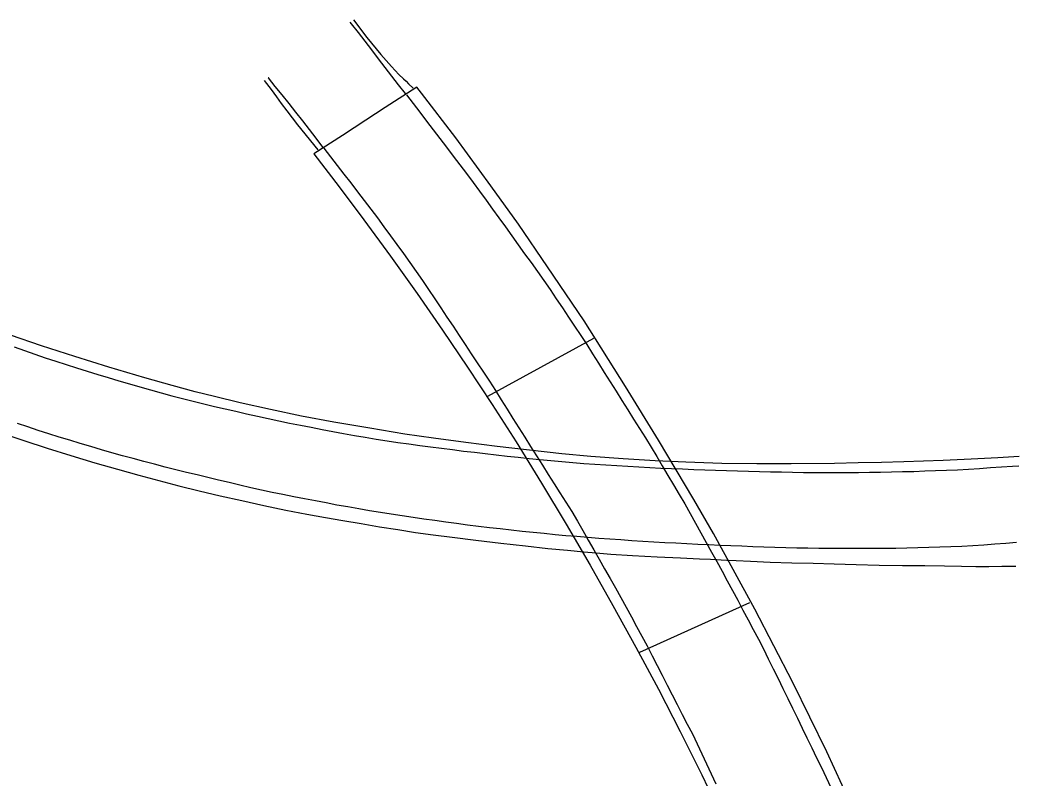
# Model space of a CAD drawing. Extents: x 1948091 to 1975253, y 787267 to 823306.
# Drawn here: x 1967304.2 to 1967531.1, y 802082 to 802254.2 of the extents above; entities that cross this region are included whole.
import ezdxf

# ---------------------------------------------------------------- set-up
doc = ezdxf.new("R2010")
doc.units = 0
for name, color, linetype in [('RD_EX_Bridge', 7, 'Continuous'), ('RD_EX_Bridge_Seam', 7, 'Continuous'), ('RD_EX_Pavement_Markings', 7, 'Continuous'), ('RD_EX_Road', 7, 'Continuous')]:
    doc.layers.add(name, color=color, linetype=linetype)

msp = doc.modelspace()

# ---------------------------------------------------------------- linework, layer by layer
at = {"layer": 'RD_EX_Bridge'}
msp.add_lwpolyline([(1967494.44, 802072.81), (1967487.47, 802087.95), (1967479.76, 802103.66), (1967471.12, 802120.34), (1967461.74, 802137.54), (1967457.25, 802145.26), (1967449.22, 802158.78), (1967441.75, 802170.94), (1967432.38, 802185.83), (1967424.03, 802198.16), (1967417.4, 802207.8), (1967411.18, 802216.49), (1967403.22, 802227.42), (1967395.41, 802237.58), (1967394.34, 802238.96), (1967387.14, 802234.29), (1967382.73, 802231.43), (1967377.43, 802227.98), (1967370.91, 802223.78), (1967376.66, 802216.29), (1967382.3, 802208.82), (1967388.39, 802200.55), (1967394.38, 802192.1), (1967400.18, 802183.74), (1967405.88, 802175.3), (1967411.46, 802166.87), (1967416.88, 802158.34), (1967422.68, 802149.01), (1967428.29, 802139.68), (1967433.73, 802130.36), (1967438.89, 802121.19), (1967444.12, 802111.69), (1967449.2, 802102.18), (1967454.14, 802092.53), (1967459.07, 802082.71), (1967463.4, 802073.66)], dxfattribs=at)
at = {"layer": 'RD_EX_Bridge_Seam'}
for p, q in [((1967410.5, 802168.76), (1967434.55, 802181.91)), ((1967445, 802110.58), (1967470.01, 802121.86))]:
    msp.add_line(p, q, dxfattribs=at)
at = {"layer": 'RD_EX_Pavement_Markings'}
for points in [[(1967391.73, 802237.49), (1967390.21, 802239.47), (1967388.68, 802241.45), (1967387.16, 802243.43), (1967385.63, 802245.41), (1967384.11, 802247.39), (1967382.58, 802249.37), (1967381.06, 802251.35), (1967379.53, 802253.34), (1967379.22, 802253.74)], [(1967372.99, 802225.34), (1967371.46, 802227.32), (1967369.94, 802229.3), (1967368.41, 802231.28), (1967366.89, 802233.26), (1967365.35, 802235.24), (1967363.77, 802237.18), (1967362.19, 802239.11), (1967360.61, 802241.05), (1967360.58, 802241.09)], [(1967391.96, 802237.2), (1967393.48, 802235.21), (1967395, 802233.23), (1967396.52, 802231.25), (1967398.04, 802229.26), (1967399.55, 802227.27), (1967401.06, 802225.28), (1967402.57, 802223.29), (1967404.08, 802221.3), (1967405.59, 802219.3), (1967407.1, 802217.31), (1967408.6, 802215.31), (1967410.06, 802213.28), (1967411.53, 802211.26), (1967412.99, 802209.23), (1967414.46, 802207.2), (1967415.92, 802205.18), (1967417.38, 802203.15), (1967418.83, 802201.11), (1967420.28, 802199.07), (1967421.73, 802197.03), (1967423.17, 802194.99), (1967424.62, 802192.96), (1967426.01, 802190.88), (1967427.4, 802188.8), (1967428.79, 802186.72), (1967430.18, 802184.64), (1967431.56, 802182.56), (1967432.92, 802180.46), (1967434.25, 802178.35), (1967435.59, 802176.23), (1967436.92, 802174.12), (1967438.25, 802172), (1967439.58, 802169.89), (1967440.92, 802167.77), (1967442.25, 802165.66), (1967443.58, 802163.54), (1967444.91, 802161.43), (1967446.25, 802159.31), (1967447.55, 802157.18), (1967448.82, 802155.03), (1967450.1, 802152.88), (1967451.38, 802150.73), (1967452.66, 802148.58), (1967453.94, 802146.43), (1967455.19, 802144.27), (1967456.4, 802142.08), (1967457.61, 802139.9), (1967458.82, 802137.71), (1967460.03, 802135.52), (1967461.24, 802133.33), (1967462.45, 802131.15), (1967463.66, 802128.96), (1967464.86, 802126.76), (1967466.04, 802124.56), (1967467.22, 802122.36), (1967468.4, 802120.15), (1967469.58, 802117.95), (1967470.77, 802115.75), (1967471.95, 802113.54), (1967473.07, 802111.31), (1967474.17, 802109.07), (1967475.28, 802106.82), (1967476.38, 802104.58), (1967477.48, 802102.34), (1967478.58, 802100.09), (1967479.69, 802097.85), (1967480.78, 802095.6), (1967481.87, 802093.35), (1967482.96, 802091.1), (1967484.05, 802088.85), (1967485.14, 802086.6), (1967486.23, 802084.35), (1967487.32, 802082.1), (1967488.41, 802079.85)], [(1967373.19, 802225.07), (1967374.73, 802223.1), (1967376.26, 802221.12), (1967377.79, 802219.14), (1967379.32, 802217.17), (1967380.85, 802215.19), (1967382.38, 802213.21), (1967383.91, 802211.24), (1967385.4, 802209.23), (1967386.87, 802207.2), (1967388.34, 802205.18), (1967389.81, 802203.16), (1967391.28, 802201.14), (1967392.74, 802199.12), (1967394.21, 802197.09), (1967395.61, 802195.02), (1967397, 802192.94), (1967398.39, 802190.86), (1967399.78, 802188.78), (1967401.17, 802186.71), (1967402.56, 802184.63), (1967403.95, 802182.55), (1967405.33, 802180.47), (1967406.71, 802178.38), (1967408.08, 802176.29), (1967409.45, 802174.2), (1967410.82, 802172.11), (1967412.19, 802170.02), (1967413.52, 802167.9), (1967414.85, 802165.79), (1967416.18, 802163.67), (1967417.52, 802161.55), (1967418.85, 802159.44), (1967420.18, 802157.32), (1967421.51, 802155.21), (1967422.85, 802153.09), (1967424.18, 802150.98), (1967425.51, 802148.86), (1967426.84, 802146.75), (1967428.18, 802144.63), (1967429.51, 802142.52), (1967430.8, 802140.37), (1967432.04, 802138.2), (1967433.28, 802136.03), (1967434.52, 802133.86), (1967435.76, 802131.69), (1967437, 802129.52), (1967438.24, 802127.35), (1967439.48, 802125.18), (1967440.7, 802123), (1967441.89, 802120.8), (1967443.07, 802118.6), (1967444.25, 802116.4), (1967445.44, 802114.19), (1967446.62, 802111.99), (1967447.76, 802109.77), (1967448.91, 802107.55), (1967450.05, 802105.32), (1967451.2, 802103.1), (1967452.34, 802100.88), (1967453.48, 802098.66), (1967454.63, 802096.43), (1967455.77, 802094.21), (1967456.92, 802091.99), (1967458.01, 802089.74), (1967459.08, 802087.48), (1967460.15, 802085.22), (1967461.21, 802082.96), (1967462.28, 802080.7)], [(1967302.86, 802179.92), (1967305.21, 802179.08), (1967307.57, 802178.25), (1967309.94, 802177.45), (1967312.31, 802176.68), (1967314.69, 802175.91), (1967317.07, 802175.15), (1967319.46, 802174.42), (1967321.85, 802173.68), (1967324.24, 802172.95), (1967326.64, 802172.25), (1967329.04, 802171.55), (1967331.44, 802170.86), (1967333.85, 802170.18), (1967336.26, 802169.51), (1967338.66, 802168.84), (1967341.08, 802168.21), (1967343.51, 802167.6), (1967345.93, 802167), (1967348.36, 802166.41), (1967350.8, 802165.86), (1967353.24, 802165.3), (1967355.67, 802164.74), (1967358.11, 802164.2), (1967360.55, 802163.66), (1967362.99, 802163.13), (1967365.45, 802162.64), (1967367.9, 802162.16), (1967370.35, 802161.67), (1967372.8, 802161.2), (1967375.26, 802160.73), (1967377.71, 802160.26), (1967380.18, 802159.84), (1967382.64, 802159.41), (1967385.1, 802158.99), (1967387.57, 802158.61), (1967390.05, 802158.25), (1967392.52, 802157.89), (1967395, 802157.55), (1967397.48, 802157.22), (1967399.95, 802156.9), (1967402.43, 802156.59), (1967404.91, 802156.27), (1967407.4, 802155.98), (1967409.88, 802155.69), (1967412.36, 802155.41), (1967414.85, 802155.13), (1967417.33, 802154.86), (1967419.82, 802154.59), (1967422.3, 802154.33), (1967424.79, 802154.11), (1967427.28, 802153.89), (1967429.77, 802153.68), (1967432.26, 802153.48), (1967434.76, 802153.32), (1967437.25, 802153.15), (1967439.75, 802152.98), (1967442.24, 802152.83), (1967444.74, 802152.69), (1967447.23, 802152.56), (1967449.73, 802152.42), (1967452.22, 802152.31), (1967454.72, 802152.21), (1967457.22, 802152.11), (1967459.72, 802152), (1967462.21, 802151.9), (1967464.71, 802151.83), (1967467.21, 802151.75), (1967469.71, 802151.68), (1967472.2, 802151.61), (1967474.7, 802151.57), (1967477.2, 802151.52), (1967479.7, 802151.48), (1967482.2, 802151.43), (1967484.7, 802151.41), (1967487.2, 802151.39), (1967489.7, 802151.37), (1967492.2, 802151.36), (1967494.69, 802151.39), (1967497.19, 802151.44), (1967499.69, 802151.48), (1967502.19, 802151.53), (1967504.69, 802151.59), (1967507.19, 802151.66), (1967509.69, 802151.74), (1967512.18, 802151.84), (1967514.68, 802151.94), (1967517.18, 802152.04), (1967519.67, 802152.19), (1967522.17, 802152.34), (1967524.66, 802152.5), (1967527.16, 802152.66), (1967529.65, 802152.82), (1967531.06, 802152.92)], [(1967530.58, 802135.48), (1967528.09, 802135.28), (1967525.59, 802135.08), (1967523.1, 802134.91), (1967520.61, 802134.75), (1967518.11, 802134.58), (1967515.61, 802134.5), (1967513.12, 802134.41), (1967510.62, 802134.33), (1967508.12, 802134.25), (1967505.62, 802134.19), (1967503.12, 802134.12), (1967500.62, 802134.1), (1967498.12, 802134.1), (1967495.62, 802134.1), (1967493.12, 802134.1), (1967490.62, 802134.1), (1967488.13, 802134.1), (1967485.63, 802134.13), (1967483.13, 802134.18), (1967480.63, 802134.22), (1967478.13, 802134.26), (1967475.63, 802134.35), (1967473.13, 802134.44), (1967470.63, 802134.54), (1967468.13, 802134.63), (1967465.64, 802134.72), (1967463.14, 802134.81), (1967460.64, 802134.94), (1967458.15, 802135.06), (1967455.65, 802135.19), (1967453.15, 802135.32), (1967450.66, 802135.44), (1967448.16, 802135.59), (1967445.67, 802135.75), (1967443.17, 802135.91), (1967440.68, 802136.07), (1967438.18, 802136.22), (1967435.69, 802136.42), (1967433.2, 802136.62), (1967430.71, 802136.82), (1967428.21, 802137.02), (1967425.73, 802137.27), (1967423.24, 802137.51), (1967420.75, 802137.75), (1967418.27, 802138.02), (1967415.78, 802138.3), (1967413.3, 802138.58), (1967410.81, 802138.86), (1967408.33, 802139.14), (1967405.85, 802139.47), (1967403.37, 802139.81), (1967400.9, 802140.15), (1967398.42, 802140.49), (1967395.95, 802140.83), (1967393.47, 802141.19), (1967391, 802141.56), (1967388.53, 802141.93), (1967386.06, 802142.31), (1967383.59, 802142.71), (1967381.13, 802143.13), (1967378.66, 802143.56), (1967376.2, 802144), (1967373.75, 802144.47), (1967371.29, 802144.94), (1967368.84, 802145.41), (1967366.38, 802145.88), (1967363.93, 802146.37), (1967361.49, 802146.89), (1967359.04, 802147.4), (1967356.6, 802147.94), (1967354.16, 802148.51), (1967351.73, 802149.09), (1967349.3, 802149.66), (1967346.87, 802150.24), (1967344.44, 802150.83), (1967342.01, 802151.43), (1967339.59, 802152.03), (1967337.16, 802152.64), (1967334.74, 802153.28), (1967332.33, 802153.92), (1967329.91, 802154.55), (1967327.5, 802155.19), (1967325.09, 802155.87), (1967322.69, 802156.57), (1967320.29, 802157.27), (1967317.89, 802157.97), (1967315.51, 802158.72), (1967313.12, 802159.46), (1967310.73, 802160.21), (1967308.35, 802160.96), (1967305.98, 802161.74), (1967303.61, 802162.54)]]:
    msp.add_lwpolyline(points, dxfattribs=at)
at = {"layer": 'RD_EX_Road'}
for points in [[(1967379.92, 802254.21), (1967382.97, 802250.25), (1967386.16, 802246.34), (1967388.55, 802243.6), (1967390.27, 802241.8), (1967391.33, 802240.8), (1967391.91, 802240.27), (1967392.47, 802239.72), (1967393.47, 802238.71)], [(1967359.68, 802240.49), (1967361.27, 802238.41), (1967362.46, 802236.77), (1967363.54, 802235.26), (1967364.81, 802233.53), (1967367.25, 802230.41), (1967371.82, 802224.74)], [(1967531.12, 802155), (1967526.33, 802154.73), (1967520.24, 802154.41), (1967513.92, 802154.16), (1967504.97, 802153.85), (1967499.92, 802153.7), (1967494.57, 802153.56), (1967489.2, 802153.46), (1967479.4, 802153.37), (1967471.57, 802153.36), (1967463.61, 802153.47), (1967455.41, 802153.73), (1967448.51, 802154.02), (1967441.19, 802154.51), (1967433.87, 802155.07), (1967427.25, 802155.67), (1967419.96, 802156.45), (1967412.56, 802157.34), (1967405.46, 802158.24), (1967398.15, 802159.21), (1967391.62, 802160.14), (1967383.63, 802161.44), (1967375.45, 802162.85), (1967368.12, 802164.21), (1967361.09, 802165.69), (1967354.19, 802167.25), (1967348.35, 802168.67), (1967344.01, 802169.75), (1967338.73, 802171.17), (1967332.53, 802172.93), (1967324.37, 802175.36), (1967316.63, 802177.76), (1967309.09, 802180.18), (1967302.02, 802182.6)], [(1967299.81, 802160.42), (1967305.07, 802158.66), (1967310.34, 802156.96), (1967315.78, 802155.26), (1967321.18, 802153.63), (1967326.33, 802152.15), (1967331.2, 802150.8), (1967335.77, 802149.56), (1967340.27, 802148.4), (1967344.92, 802147.26), (1967349.7, 802146.13), (1967354.59, 802145), (1967359.57, 802143.9), (1967364.6, 802142.87), (1967369.37, 802141.96), (1967373.58, 802141.18), (1967377.56, 802140.48), (1967381.67, 802139.78), (1967385.83, 802139.09), (1967389.99, 802138.42), (1967394.07, 802137.8), (1967398.03, 802137.24), (1967402.4, 802136.67), (1967407.73, 802136.01), (1967413.45, 802135.33), (1967419, 802134.7), (1967424.13, 802134.15), (1967428.56, 802133.72), (1967432.24, 802133.38), (1967435.1, 802133.13), (1967438.37, 802132.88), (1967443.29, 802132.56), (1967448.9, 802132.24), (1967454.25, 802131.99), (1967458.57, 802131.81), (1967461.08, 802131.7), (1967462.49, 802131.63), (1967463.48, 802131.57), (1967464.73, 802131.5), (1967466.91, 802131.37), (1967470.15, 802131.22), (1967474.59, 802131.06), (1967479.55, 802130.9), (1967484.34, 802130.77), (1967489.14, 802130.64), (1967494.15, 802130.5), (1967499.34, 802130.38), (1967504.66, 802130.3), (1967509.74, 802130.25), (1967514.22, 802130.18), (1967518.09, 802130.11), (1967521.32, 802130.08), (1967524.25, 802130.08), (1967527.2, 802130.1), (1967529.48, 802130.12), (1967530.43, 802130.13)]]:
    msp.add_lwpolyline(points, dxfattribs=at)

doc.saveas('drawing.dxf')
